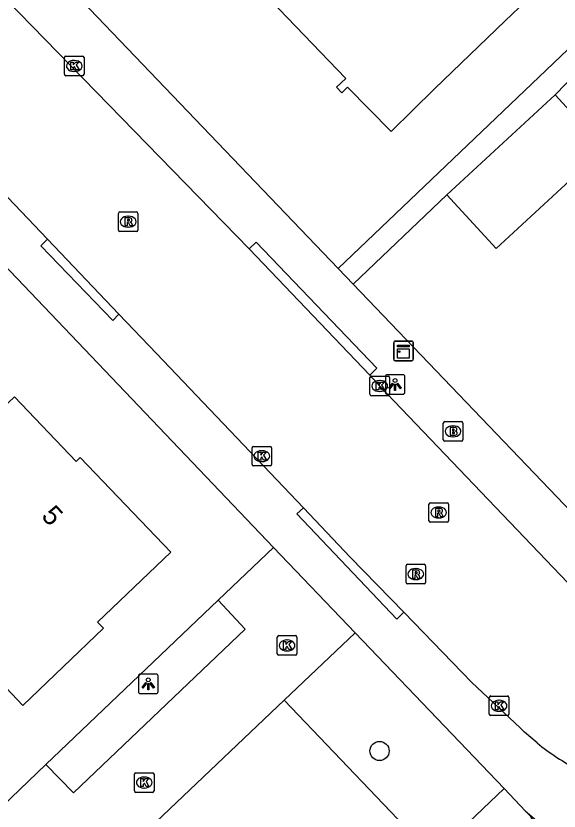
# Model space of a CAD drawing. Extents: x 159353 to 160616, y 385893 to 387321.
# Drawn here: x 160006.23 to 160033.94, y 386345.32 to 386385.93 of the extents above; entities that cross this region are included whole.
import ezdxf

# ---------------------------------------------------------------- set-up
doc = ezdxf.new("R2010")
doc.units = 0
for name, color, linetype in [('IMGEO_Boom', 7, 'Continuous'), ('IMGEO_Brandkraan', 7, 'Continuous'), ('IMGEO_Groenvoorziening', 7, 'Continuous'), ('IMGEO_Kast', 7, 'Continuous'), ('IMGEO_Kolk', 7, 'Continuous'), ('IMGEO_Lichtpunt', 7, 'Continuous'), ('IMGEO_Pand', 7, 'Continuous'), ('IMGEO_Pand_nummerreeks', 7, 'Continuous'), ('IMGEO_Parkeervlak_open', 7, 'Continuous'), ('IMGEO_Rijbaan_lokaal_open', 7, 'Continuous'), ('IMGEO_Rioolput', 7, 'Continuous'), ('IMGEO_Voetpad_open', 7, 'Continuous')]:
    doc.layers.add(name, color=color, linetype=linetype)

msp = doc.modelspace()

# ---------------------------------------------------------------- linework, layer by layer
at = {"layer": 'IMGEO_Boom'}
msp.add_circle((160024.785, 386348.394), 0.489, dxfattribs=at)
at = {"layer": 'IMGEO_Brandkraan'}
for p, q in [((160028.034, 386364.29), (160028.034, 386365.142)), ((160028.109, 386365.216), (160028.961, 386365.216)), ((160029.035, 386365.142), (160029.035, 386364.29)), ((160028.522, 386364.996), (160028.547, 386364.996)), ((160028.545, 386364.436), (160028.52, 386364.436)), ((160028.961, 386364.216), (160028.109, 386364.216))]:
    msp.add_line(p, q, dxfattribs=at)
for points in [[(160028.034, 386364.29), (160028.034, 386365.142)], [(160028.109, 386365.216), (160028.961, 386365.216)], [(160029.035, 386365.142), (160029.035, 386364.29)], [(160028.382, 386364.916), (160028.382, 386364.516), (160028.595, 386364.516)], [(160028.613, 386364.916), (160028.382, 386364.916)], [(160028.561, 386364.835), (160028.507, 386364.835), (160028.507, 386364.759)], [(160028.507, 386364.759), (160028.56, 386364.759)], [(160028.569, 386364.683), (160028.507, 386364.683), (160028.507, 386364.602)], [(160028.507, 386364.602), (160028.569, 386364.602)], [(160028.961, 386364.216), (160028.109, 386364.216)]]:
    msp.add_lwpolyline(points, dxfattribs=at)
for centre, radius, start, end in [((160028.111, 386365.14), 0.0765, 91.552, 178.448), ((160028.111, 386365.14), 0.0765, 91.552, 178.448), ((160028.959, 386365.14), 0.0765, 1.552, 88.448), ((160028.959, 386365.14), 0.0765, 1.552, 88.448), ((160028.562, 386364.797), 0.0379, 267.8285, 90.9355), ((160028.57, 386364.642), 0.0404, 269.8759, 90.5077), ((160028.617, 386364.771), 0.145, 59.4692, 91.5367), ((160028.642, 386364.818), 0.0922, 285.5137, 58.1501), ((160028.647, 386364.626), 0.105, 301.3115, 78.989), ((160028.111, 386364.292), 0.0765, 181.552, 268.448), ((160028.111, 386364.292), 0.0765, 181.552, 268.448), ((160028.601, 386364.767), 0.251, 268.6676, 293.5347), ((160028.959, 386364.292), 0.0765, 271.552, 358.448), ((160028.959, 386364.292), 0.0765, 271.552, 358.448)]:
    msp.add_arc(centre, radius, start, end, dxfattribs=at)
for centre, major_axis, ratio, start_param, end_param in [((160028.521, 386364.716), (-0.387, 0.002), 0.722429, 4.712389, 7.853982), ((160028.546, 386364.716), (-0.39, 0.002), 0.717154, 1.570796, 4.712389)]:
    msp.add_ellipse(centre, major_axis=major_axis, ratio=ratio, start_param=start_param, end_param=end_param, dxfattribs=at)
at = {"layer": 'IMGEO_Groenvoorziening'}
msp.add_lwpolyline([(160019.922, 386350.983), (160027.513, 386343.022), (160031.134, 386346.471)], dxfattribs=at)
at = {"layer": 'IMGEO_Kast'}
for p, q in [((160025.508, 386368.399), (160025.508, 386369.24)), ((160025.508, 386369.24), (160025.508, 386368.399)), ((160025.583, 386369.324), (160026.424, 386369.324)), ((160026.424, 386369.324), (160025.583, 386369.324)), ((160026.508, 386369.249), (160026.508, 386368.408)), ((160026.508, 386368.408), (160026.508, 386369.249)), ((160026.433, 386368.324), (160025.592, 386368.324)), ((160025.592, 386368.324), (160026.433, 386368.324))]:
    msp.add_line(p, q, dxfattribs=at)
for points in [[(160025.703, 386369.114), (160026.303, 386369.114), (160026.303, 386369.029), (160025.703, 386369.029), (160025.703, 386369.114)], [(160025.703, 386368.939), (160026.303, 386368.939), (160026.303, 386368.45), (160025.703, 386368.45), (160025.703, 386368.939)]]:
    msp.add_lwpolyline(points, dxfattribs=at)
msp.add_circle((160025.787, 386368.788), 0.0377, dxfattribs=at)
for centre, start, end in [((160025.586, 386369.246), 92.4484, 184.2845), ((160025.586, 386369.246), 92.4484, 184.2845), ((160026.43, 386369.246), 2.4484, 94.2845), ((160026.43, 386369.246), 2.4484, 94.2845), ((160025.586, 386368.402), 182.4484, 274.2845), ((160025.586, 386368.402), 182.4484, 274.2845), ((160026.43, 386368.402), 272.4484, 4.2845), ((160026.43, 386368.402), 272.4484, 4.2845)]:
    msp.add_arc(centre, 0.0779, start, end, dxfattribs=at)
at = {"layer": 'IMGEO_Kolk'}
for p, q in [((160008.71, 386382.952), (160008.71, 386383.804)), ((160008.785, 386383.878), (160009.637, 386383.878)), ((160009.711, 386383.804), (160009.711, 386382.952)), ((160009.198, 386383.658), (160009.223, 386383.658)), ((160009.221, 386383.098), (160009.196, 386383.098)), ((160009.637, 386382.878), (160008.785, 386382.878)), ((160024.372, 386367.534), (160025.224, 386367.534)), ((160024.297, 386366.608), (160024.297, 386367.46)), ((160024.785, 386367.314), (160024.81, 386367.314)), ((160025.298, 386367.46), (160025.298, 386366.608)), ((160024.808, 386366.754), (160024.783, 386366.754)), ((160025.224, 386366.534), (160024.372, 386366.534)), ((160018.278, 386363.023), (160018.278, 386363.875)), ((160018.353, 386363.949), (160019.205, 386363.949)), ((160019.279, 386363.875), (160019.279, 386363.023)), ((160018.766, 386363.729), (160018.791, 386363.729)), ((160018.789, 386363.169), (160018.764, 386363.169)), ((160019.205, 386362.949), (160018.353, 386362.949)), ((160019.568, 386353.357), (160019.568, 386354.209)), ((160019.643, 386354.283), (160020.495, 386354.283)), ((160020.569, 386354.209), (160020.569, 386353.357)), ((160020.056, 386354.063), (160020.081, 386354.063)), ((160020.079, 386353.503), (160020.054, 386353.503)), ((160020.495, 386353.283), (160019.643, 386353.283)), ((160030.382, 386350.275), (160030.382, 386351.127)), ((160030.457, 386351.201), (160031.309, 386351.201)), ((160030.87, 386350.981), (160030.895, 386350.981)), ((160031.383, 386351.127), (160031.383, 386350.275)), ((160031.309, 386350.201), (160030.457, 386350.201)), ((160030.893, 386350.421), (160030.868, 386350.421)), ((160012.278, 386346.355), (160012.278, 386347.207)), ((160012.353, 386347.281), (160013.205, 386347.281)), ((160013.279, 386347.207), (160013.279, 386346.355)), ((160012.766, 386347.061), (160012.791, 386347.061)), ((160012.789, 386346.501), (160012.764, 386346.501)), ((160013.205, 386346.281), (160012.353, 386346.281))]:
    msp.add_line(p, q, dxfattribs=at)
for points in [[(160008.71, 386382.952), (160008.71, 386383.804)], [(160008.785, 386383.878), (160009.637, 386383.878)], [(160009.711, 386383.804), (160009.711, 386382.952)], [(160009.031, 386383.578), (160009.154, 386383.578), (160009.154, 386383.427), (160009.284, 386383.578), (160009.448, 386383.578), (160009.302, 386383.427), (160009.455, 386383.178), (160009.303, 386383.178), (160009.218, 386383.342), (160009.154, 386383.275), (160009.154, 386383.178), (160009.031, 386383.178), (160009.031, 386383.578)], [(160009.637, 386382.878), (160008.785, 386382.878)], [(160024.372, 386367.534), (160025.224, 386367.534)], [(160024.297, 386366.608), (160024.297, 386367.46)], [(160024.618, 386367.234), (160024.741, 386367.234), (160024.741, 386367.083), (160024.871, 386367.234), (160025.035, 386367.234), (160024.889, 386367.083), (160025.042, 386366.834), (160024.89, 386366.834), (160024.805, 386366.998), (160024.741, 386366.931), (160024.741, 386366.834), (160024.618, 386366.834), (160024.618, 386367.234)], [(160025.298, 386367.46), (160025.298, 386366.608)], [(160025.224, 386366.534), (160024.372, 386366.534)], [(160018.278, 386363.023), (160018.278, 386363.875)], [(160018.353, 386363.949), (160019.205, 386363.949)], [(160019.279, 386363.875), (160019.279, 386363.023)], [(160018.599, 386363.649), (160018.722, 386363.649), (160018.722, 386363.498), (160018.852, 386363.649), (160019.016, 386363.649), (160018.87, 386363.498), (160019.023, 386363.249), (160018.871, 386363.249), (160018.786, 386363.413), (160018.722, 386363.346), (160018.722, 386363.249), (160018.599, 386363.249), (160018.599, 386363.649)], [(160019.205, 386362.949), (160018.353, 386362.949)], [(160019.568, 386353.357), (160019.568, 386354.209)], [(160019.643, 386354.283), (160020.495, 386354.283)], [(160020.569, 386354.209), (160020.569, 386353.357)], [(160019.889, 386353.983), (160020.012, 386353.983), (160020.012, 386353.832), (160020.142, 386353.983), (160020.306, 386353.983), (160020.16, 386353.832), (160020.313, 386353.583), (160020.161, 386353.583), (160020.076, 386353.747), (160020.012, 386353.68), (160020.012, 386353.583), (160019.889, 386353.583), (160019.889, 386353.983)], [(160020.495, 386353.283), (160019.643, 386353.283)], [(160030.382, 386350.275), (160030.382, 386351.127)], [(160030.457, 386351.201), (160031.309, 386351.201)], [(160030.703, 386350.901), (160030.826, 386350.901), (160030.826, 386350.75), (160030.956, 386350.901), (160031.12, 386350.901), (160030.974, 386350.75), (160031.127, 386350.501), (160030.975, 386350.501), (160030.89, 386350.665), (160030.826, 386350.598), (160030.826, 386350.501), (160030.703, 386350.501), (160030.703, 386350.901)], [(160031.383, 386351.127), (160031.383, 386350.275)], [(160031.309, 386350.201), (160030.457, 386350.201)], [(160012.278, 386346.355), (160012.278, 386347.207)], [(160012.353, 386347.281), (160013.205, 386347.281)], [(160013.279, 386347.207), (160013.279, 386346.355)], [(160012.599, 386346.981), (160012.722, 386346.981), (160012.722, 386346.83), (160012.852, 386346.981), (160013.016, 386346.981), (160012.87, 386346.83), (160013.023, 386346.581), (160012.871, 386346.581), (160012.786, 386346.745), (160012.722, 386346.678), (160012.722, 386346.581), (160012.599, 386346.581), (160012.599, 386346.981)], [(160013.205, 386346.281), (160012.353, 386346.281)]]:
    msp.add_lwpolyline(points, dxfattribs=at)
for centre, start, end in [((160008.787, 386383.802), 91.552, 178.448), ((160008.787, 386383.802), 91.552, 178.448), ((160009.635, 386383.802), 1.552, 88.448), ((160009.635, 386383.802), 1.552, 88.448), ((160008.787, 386382.954), 181.552, 268.448), ((160008.787, 386382.954), 181.552, 268.448), ((160009.635, 386382.954), 271.552, 358.448), ((160009.635, 386382.954), 271.552, 358.448), ((160024.374, 386367.458), 91.552, 178.448), ((160024.374, 386367.458), 91.552, 178.448), ((160025.222, 386367.458), 1.552, 88.448), ((160025.222, 386367.458), 1.552, 88.448), ((160024.374, 386366.61), 181.552, 268.448), ((160024.374, 386366.61), 181.552, 268.448), ((160025.222, 386366.61), 271.552, 358.448), ((160025.222, 386366.61), 271.552, 358.448), ((160018.355, 386363.873), 91.552, 178.448), ((160018.355, 386363.873), 91.552, 178.448), ((160019.203, 386363.873), 1.552, 88.448), ((160019.203, 386363.873), 1.552, 88.448), ((160018.355, 386363.025), 181.552, 268.448), ((160018.355, 386363.025), 181.552, 268.448), ((160019.203, 386363.025), 271.552, 358.448), ((160019.203, 386363.025), 271.552, 358.448), ((160019.645, 386354.207), 91.552, 178.448), ((160019.645, 386354.207), 91.552, 178.448), ((160020.493, 386354.207), 1.552, 88.448), ((160020.493, 386354.207), 1.552, 88.448), ((160019.645, 386353.359), 181.552, 268.448), ((160019.645, 386353.359), 181.552, 268.448), ((160020.493, 386353.359), 271.552, 358.448), ((160020.493, 386353.359), 271.552, 358.448), ((160030.459, 386351.125), 91.552, 178.448), ((160030.459, 386351.125), 91.552, 178.448), ((160031.307, 386351.125), 1.552, 88.448), ((160031.307, 386351.125), 1.552, 88.448), ((160030.459, 386350.277), 181.552, 268.448), ((160030.459, 386350.277), 181.552, 268.448), ((160031.307, 386350.277), 271.552, 358.448), ((160031.307, 386350.277), 271.552, 358.448), ((160012.355, 386347.205), 91.552, 178.448), ((160012.355, 386347.205), 91.552, 178.448), ((160013.203, 386347.205), 1.552, 88.448), ((160013.203, 386347.205), 1.552, 88.448), ((160012.355, 386346.357), 181.552, 268.448), ((160012.355, 386346.357), 181.552, 268.448), ((160013.203, 386346.357), 271.552, 358.448), ((160013.203, 386346.357), 271.552, 358.448)]:
    msp.add_arc(centre, 0.0765, start, end, dxfattribs=at)
for centre, major_axis, ratio, start_param, end_param in [((160009.197, 386383.378), (-0.387, 0.002), 0.722429, 4.712389, 7.853982), ((160009.222, 386383.378), (-0.39, 0.002), 0.717154, 1.570796, 4.712389), ((160024.784, 386367.034), (-0.387, 0.002), 0.722429, 4.712389, 7.853982), ((160024.809, 386367.034), (-0.39, 0.002), 0.717154, 1.570796, 4.712389), ((160018.765, 386363.449), (-0.387, 0.002), 0.722429, 4.712389, 7.853982), ((160018.79, 386363.449), (-0.39, 0.002), 0.717154, 1.570796, 4.712389), ((160020.055, 386353.783), (-0.387, 0.002), 0.722429, 4.712389, 7.853982), ((160020.08, 386353.783), (-0.39, 0.002), 0.717154, 1.570796, 4.712389), ((160030.869, 386350.701), (-0.387, 0.002), 0.722429, 4.712389, 7.853982), ((160030.894, 386350.701), (-0.39, 0.002), 0.717154, 1.570796, 4.712389), ((160012.765, 386346.781), (-0.387, 0.002), 0.722429, 4.712389, 7.853982), ((160012.79, 386346.781), (-0.39, 0.002), 0.717154, 1.570796, 4.712389)]:
    msp.add_ellipse(centre, major_axis=major_axis, ratio=ratio, start_param=start_param, end_param=end_param, dxfattribs=at)
at = {"layer": 'IMGEO_Lichtpunt'}
for p, q in [((160025.08, 386367.516), (160025.08, 386366.709)), ((160025.08, 386367.516), (160025.08, 386366.709)), ((160025.982, 386367.611), (160025.174, 386367.611)), ((160025.982, 386367.611), (160025.174, 386367.611)), ((160026.076, 386366.709), (160026.076, 386367.516)), ((160026.076, 386366.709), (160026.076, 386367.516)), ((160025.174, 386366.615), (160025.982, 386366.615)), ((160025.174, 386366.615), (160025.982, 386366.615)), ((160012.487, 386352.228), (160012.487, 386351.421)), ((160012.487, 386352.228), (160012.487, 386351.421)), ((160013.389, 386352.323), (160012.581, 386352.323)), ((160013.389, 386352.323), (160012.581, 386352.323)), ((160013.483, 386351.421), (160013.483, 386352.228)), ((160013.483, 386351.421), (160013.483, 386352.228)), ((160012.581, 386351.327), (160013.389, 386351.327)), ((160012.581, 386351.327), (160013.389, 386351.327))]:
    msp.add_line(p, q, dxfattribs=at)
for points in [[(160025.454, 386367.18), (160025.493, 386367.152), (160025.305, 386366.89), (160025.267, 386366.917), (160025.454, 386367.18)], [(160025.556, 386367.132), (160025.603, 386367.132), (160025.603, 386366.81), (160025.556, 386366.81), (160025.556, 386367.132)], [(160025.666, 386367.152), (160025.704, 386367.179), (160025.891, 386366.917), (160025.852, 386366.889), (160025.666, 386367.152)], [(160012.861, 386351.892), (160012.9, 386351.864), (160012.712, 386351.602), (160012.674, 386351.629), (160012.861, 386351.892)], [(160012.963, 386351.844), (160013.01, 386351.844), (160013.01, 386351.522), (160012.963, 386351.522), (160012.963, 386351.844)], [(160013.073, 386351.864), (160013.111, 386351.891), (160013.298, 386351.629), (160013.259, 386351.601), (160013.073, 386351.864)]]:
    msp.add_lwpolyline(points, dxfattribs=at)
for centre in [(160025.579, 386367.314), (160012.986, 386352.026)]:
    msp.add_circle(centre, 0.0994, dxfattribs=at)
for centre, start, end in [((160025.174, 386367.516), 90, 180), ((160025.174, 386367.516), 90, 180), ((160025.982, 386367.516), 0, 90), ((160025.982, 386367.516), 0, 90), ((160025.174, 386366.709), 180, 270), ((160025.174, 386366.709), 180, 270), ((160025.982, 386366.709), 270, 0), ((160025.982, 386366.709), 270, 360), ((160012.581, 386352.228), 90, 180), ((160012.581, 386352.228), 90, 180), ((160013.389, 386352.228), 0, 90), ((160013.389, 386352.228), 0, 90), ((160012.581, 386351.421), 180, 270), ((160012.581, 386351.421), 180, 270), ((160013.389, 386351.421), 270, 0), ((160013.389, 386351.421), 270, 360)]:
    msp.add_arc(centre, 0.0946, start, end, dxfattribs=at)
at = {"layer": 'IMGEO_Pand'}
for points in [[(160024.132, 386393.94), (160024.319, 386393.747), (160026.278, 386395.641), (160028.219, 386393.633), (160027.946, 386393.368), (160026.261, 386391.739), (160026.595, 386391.393), (160027.403, 386390.557), (160029.283, 386388.612), (160029.767, 386389.079), (160029.985, 386388.852), (160029.493, 386388.377), (160031.374, 386386.428), (160031.614, 386386.66), (160031.904, 386386.359), (160031.195, 386385.675), (160027.596, 386382.203), (160025.384, 386380.031), (160023.157, 386382.3), (160022.857, 386382.01), (160022.589, 386382.288), (160023.062, 386382.744), (160017.953, 386388.079)], [(160033.746, 386381.896), (160036.266, 386379.163), (160030.73, 386374.058), (160028.21, 386376.791)], [(160033.746, 386381.896), (160028.21, 386376.791)], [(160009.506, 386363.381), (160009.315, 386363.18), (160006.155, 386366.478), (160005.265, 386365.651), (160002.659, 386368.379), (160000, 386365.853), (159995.928, 386361.984), (159998.525, 386359.21), (160000, 386357.657), (160003.147, 386354.345), (160006.591, 386350.721), (160010.7, 386354.669), (160010.404, 386354.98), (160014.13, 386358.541), (160009.506, 386363.381)]]:
    msp.add_lwpolyline(points, dxfattribs=at)
at = {"layer": 'IMGEO_Parkeervlak_open'}
msp.add_lwpolyline([(160007.767, 386347.701), (160016.55, 386356.088)], dxfattribs=at)
at = {"layer": 'IMGEO_Rijbaan_lokaal_open'}
for points in [[(160018.135, 386374.037), (159999.244, 386393.448), (159996.058, 386396.78)], [(160007.837, 386374.531), (160001.445, 386381.234), (159991.089, 386392.074)], [(160011.486, 386370.705), (160007.837, 386374.531)], [(160024.281, 386367.591), (160018.135, 386374.037)], [(160020.897, 386360.812), (160013.398, 386368.7), (160011.486, 386370.705)], [(160036.38, 386354.903), (160036.235, 386355.06), (160024.798, 386367.032), (160024.281, 386367.591)], [(160026.022, 386355.476), (160023.287, 386358.298), (160020.897, 386360.812)], [(160016.55, 386356.088), (160019.381, 386358.79)], [(160019.381, 386358.79), (160023.542, 386354.431)], [(160016.55, 386356.088), (160017.928, 386354.607), (160009.171, 386346.262), (160007.767, 386347.701)], [(160032.82, 386348.807), (160032.188, 386349.352), (160031.958, 386349.569), (160029.492, 386351.894), (160026.022, 386355.476)], [(160019.922, 386350.983), (160023.542, 386354.431)], [(160019.5, 386335.602), (160013.397, 386344.768), (160019.922, 386350.983)], [(160015.888, 386332.085), (160004.2, 386344.296), (160007.767, 386347.701)]]:
    msp.add_lwpolyline(points, dxfattribs=at)
msp.add_arc((160040.949, 386358.857), 12.926, 231.0328, 242.1336, dxfattribs=at)
at = {"layer": 'IMGEO_Rioolput'}
for p, q in [((160011.46, 386374.999), (160011.46, 386375.851)), ((160011.535, 386375.925), (160012.387, 386375.925)), ((160011.948, 386375.705), (160011.973, 386375.705)), ((160012.461, 386375.851), (160012.461, 386374.999)), ((160012.387, 386374.925), (160011.535, 386374.925)), ((160011.971, 386375.145), (160011.946, 386375.145)), ((160027.377, 386361.072), (160028.229, 386361.072)), ((160027.302, 386360.146), (160027.302, 386360.998)), ((160027.79, 386360.852), (160027.815, 386360.852)), ((160028.303, 386360.998), (160028.303, 386360.146)), ((160027.813, 386360.292), (160027.788, 386360.292)), ((160028.229, 386360.072), (160027.377, 386360.072)), ((160026.135, 386357.001), (160026.135, 386357.853)), ((160026.21, 386357.927), (160027.062, 386357.927)), ((160027.136, 386357.853), (160027.136, 386357.001)), ((160026.623, 386357.707), (160026.648, 386357.707)), ((160026.646, 386357.147), (160026.621, 386357.147)), ((160027.062, 386356.927), (160026.21, 386356.927))]:
    msp.add_line(p, q, dxfattribs=at)
for points in [[(160011.46, 386374.999), (160011.46, 386375.851)], [(160011.535, 386375.925), (160012.387, 386375.925)], [(160012.461, 386375.851), (160012.461, 386374.999)], [(160012.049, 386375.623), (160011.797, 386375.625), (160011.797, 386375.225)], [(160011.797, 386375.225), (160011.921, 386375.225), (160011.921, 386375.387), (160011.932, 386375.387)], [(160011.975, 386375.544), (160011.921, 386375.544), (160011.921, 386375.463)], [(160011.921, 386375.463), (160011.973, 386375.463)], [(160011.979, 386375.358), (160012.05, 386375.225), (160012.19, 386375.225), (160012.125, 386375.351)], [(160012.387, 386374.925), (160011.535, 386374.925)], [(160027.377, 386361.072), (160028.229, 386361.072)], [(160027.302, 386360.146), (160027.302, 386360.998)], [(160027.891, 386360.77), (160027.639, 386360.772), (160027.639, 386360.372)], [(160027.817, 386360.691), (160027.763, 386360.691), (160027.763, 386360.61)], [(160027.763, 386360.61), (160027.815, 386360.61)], [(160028.303, 386360.998), (160028.303, 386360.146)], [(160027.639, 386360.372), (160027.763, 386360.372), (160027.763, 386360.534), (160027.774, 386360.534)], [(160027.821, 386360.505), (160027.892, 386360.372), (160028.032, 386360.372), (160027.967, 386360.498)], [(160028.229, 386360.072), (160027.377, 386360.072)], [(160026.135, 386357.001), (160026.135, 386357.853)], [(160026.21, 386357.927), (160027.062, 386357.927)], [(160027.136, 386357.853), (160027.136, 386357.001)], [(160026.724, 386357.625), (160026.472, 386357.627), (160026.472, 386357.227)], [(160026.472, 386357.227), (160026.596, 386357.227), (160026.596, 386357.389), (160026.607, 386357.389)], [(160026.65, 386357.546), (160026.596, 386357.546), (160026.596, 386357.465)], [(160026.596, 386357.465), (160026.648, 386357.465)], [(160026.654, 386357.36), (160026.725, 386357.227), (160026.865, 386357.227), (160026.8, 386357.353)], [(160027.062, 386356.927), (160026.21, 386356.927)]]:
    msp.add_lwpolyline(points, dxfattribs=at)
for centre, radius, start, end in [((160011.537, 386375.849), 0.0765, 91.552, 178.448), ((160011.537, 386375.849), 0.0765, 91.552, 178.448), ((160012.385, 386375.849), 0.0765, 1.552, 88.448), ((160012.385, 386375.849), 0.0765, 1.552, 88.448), ((160011.931, 386375.334), 0.0533, 26.0293, 88.6989), ((160011.957, 386375.652), 0.19, 274.7715, 282.9687), ((160011.981, 386375.448), 0.0964, 77.0061, 93.1865), ((160011.995, 386375.505), 0.0378, 276.6634, 79.6772), ((160012.048, 386375.513), 0.109, 350.3612, 89.416), ((160012.046, 386375.513), 0.112, 277.5842, 350.9817), ((160012.03, 386375.298), 0.108, 29.5134, 73.7905), ((160011.537, 386375.001), 0.0765, 181.552, 268.448), ((160011.537, 386375.001), 0.0765, 181.552, 268.448), ((160012.385, 386375.001), 0.0765, 271.552, 358.448), ((160012.385, 386375.001), 0.0765, 271.552, 358.448), ((160027.379, 386360.996), 0.0765, 91.552, 178.448), ((160027.379, 386360.996), 0.0765, 91.552, 178.448), ((160028.227, 386360.996), 0.0765, 1.552, 88.448), ((160028.227, 386360.996), 0.0765, 1.552, 88.448), ((160027.799, 386360.799), 0.19, 274.7715, 282.9687), ((160027.823, 386360.595), 0.0964, 77.0061, 93.1865), ((160027.837, 386360.652), 0.0378, 276.6634, 79.6772), ((160027.89, 386360.66), 0.109, 350.3612, 89.416), ((160027.888, 386360.66), 0.112, 277.5842, 350.9817), ((160027.773, 386360.481), 0.0533, 26.0293, 88.6989), ((160027.872, 386360.445), 0.108, 29.5134, 73.7905), ((160027.379, 386360.148), 0.0765, 181.552, 268.448), ((160027.379, 386360.148), 0.0765, 181.552, 268.448), ((160028.227, 386360.148), 0.0765, 271.552, 358.448), ((160028.227, 386360.148), 0.0765, 271.552, 358.448), ((160026.212, 386357.851), 0.0765, 91.552, 178.448), ((160026.212, 386357.851), 0.0765, 91.552, 178.448), ((160027.06, 386357.851), 0.0765, 1.552, 88.448), ((160027.06, 386357.851), 0.0765, 1.552, 88.448), ((160026.606, 386357.336), 0.0533, 26.0293, 88.6989), ((160026.632, 386357.654), 0.19, 274.7715, 282.9687), ((160026.656, 386357.45), 0.0964, 77.0061, 93.1865), ((160026.67, 386357.507), 0.0378, 276.6634, 79.6772), ((160026.723, 386357.515), 0.109, 350.3612, 89.416), ((160026.721, 386357.515), 0.112, 277.5842, 350.9817), ((160026.705, 386357.3), 0.108, 29.5134, 73.7905), ((160026.212, 386357.003), 0.0765, 181.552, 268.448), ((160026.212, 386357.003), 0.0765, 181.552, 268.448), ((160027.06, 386357.003), 0.0765, 271.552, 358.448), ((160027.06, 386357.003), 0.0765, 271.552, 358.448)]:
    msp.add_arc(centre, radius, start, end, dxfattribs=at)
for centre, major_axis, ratio, start_param, end_param in [((160011.947, 386375.425), (-0.387, 0.002), 0.722429, 4.712389, 7.853982), ((160011.972, 386375.425), (-0.39, 0.002), 0.717154, 1.570796, 4.712389), ((160027.789, 386360.572), (-0.387, 0.002), 0.722429, 4.712389, 7.853982), ((160027.814, 386360.572), (-0.39, 0.002), 0.717154, 1.570796, 4.712389), ((160026.622, 386357.427), (-0.387, 0.002), 0.722429, 4.712389, 7.853982), ((160026.647, 386357.427), (-0.39, 0.002), 0.717154, 1.570796, 4.712389)]:
    msp.add_ellipse(centre, major_axis=major_axis, ratio=ratio, start_param=start_param, end_param=end_param, dxfattribs=at)
at = {"layer": 'IMGEO_Voetpad_open'}
for points in [[(159960.298, 386438.251), (160000, 386396.738), (160022.672, 386373.032)], [(160022.672, 386373.032), (160037.312, 386387.034)], [(160036.941, 386385.207), (160033.746, 386381.896)], [(160028.21, 386376.791), (160023.44, 386372.229)], [(160011.486, 386370.705), (160011.17, 386370.371), (160007.508, 386374.191), (160007.837, 386374.531)], [(160018.135, 386374.037), (160018.496, 386374.382), (160024.642, 386367.936), (160024.281, 386367.591)], [(160005.608, 386373.252), (160019.381, 386358.79)], [(160023.44, 386372.229), (160022.672, 386373.032)], [(160023.44, 386372.229), (160039.212, 386355.738)], [(160026.022, 386355.476), (160025.66, 386355.133), (160020.572, 386360.503), (160020.897, 386360.812)], [(160023.542, 386354.431), (160031.134, 386346.471)], [(160031.134, 386346.471), (160032.223, 386345.323)], [(160032.223, 386345.323), (160032.324, 386345.252), (160035.313, 386342.665)]]:
    msp.add_lwpolyline(points, dxfattribs=at)
msp.add_arc((160030.909, 386343.789), 2.02, 322.908, 49.4112, dxfattribs=at)

# ---------------------------------------------------------------- texts
at = {"layer": 'IMGEO_Pand_nummerreeks'}
msp.add_text('5', height=1, rotation=313.7738, dxfattribs=at).set_placement((160007.486, 386360.347))

doc.saveas('drawing.dxf')
